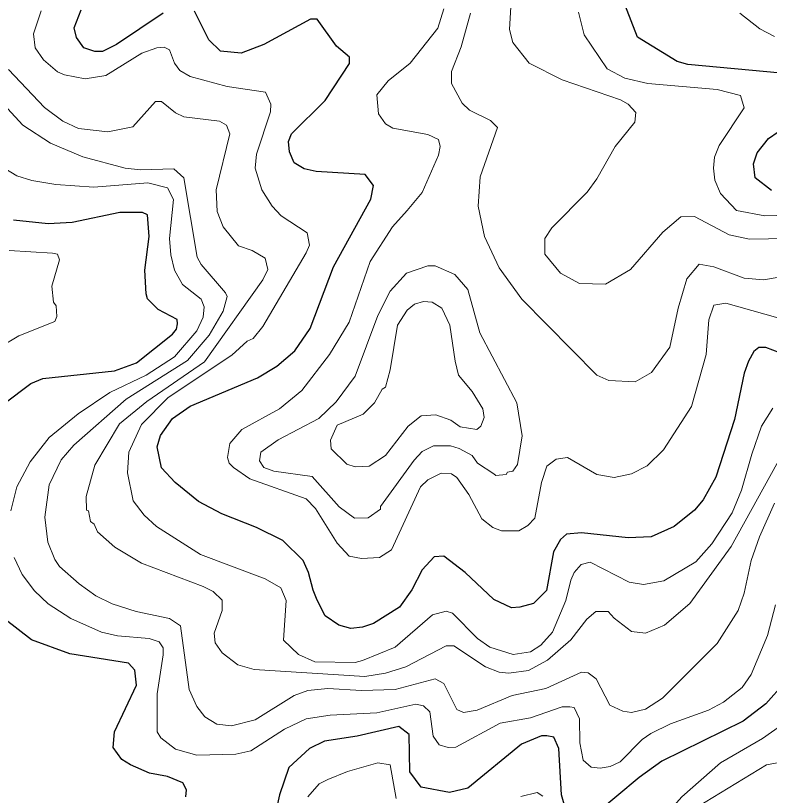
# Model space of a CAD drawing. Extents: x 423 to 448.8, y 7456.3 to 7484.
# Drawn here: x 427.342 to 428.418, y 7464.448 to 7465.561 of the extents above; entities that cross this region are included whole.
import ezdxf

# ---------------------------------------------------------------- set-up
doc = ezdxf.new("R2010")
doc.units = 0
doc.header["$LTSCALE"] = 0.032
doc.layers.add('1', color=7, linetype='Continuous', lineweight=25)
doc.layers.add('2', color=7, linetype='Continuous', lineweight=13)

msp = doc.modelspace()

# ---------------------------------------------------------------- linework, layer by layer
at = {"layer": '1'}
for points in [[(428.4344, 7465.4785), (428.3013, 7465.4909), (428.2859, 7465.4955), (428.2294, 7465.5303), (428.2116, 7465.5768)], [(427.5526, 7465.5644), (427.4861, 7465.5195), (427.466, 7465.5094), (427.4552, 7465.5094), (427.4397, 7465.5149), (427.4289, 7465.5296), (427.4258, 7465.5435), (427.4358, 7465.569)], [(427.7668, 7464.7412), (427.7599, 7464.7662), (427.7522, 7464.7832), (427.7235, 7464.8118), (427.6857, 7464.8304), (427.6362, 7464.8497), (427.6029, 7464.8675), (427.5696, 7464.8945), (427.5503, 7464.9154), (427.5441, 7464.9456), (427.5487, 7464.9618), (427.5658, 7464.9858), (427.5913, 7465.0036), (427.6872, 7465.0438), (427.715, 7465.0608), (427.7406, 7465.0825), (427.7622, 7465.1142), (427.7955, 7465.2024), (427.8488, 7465.2991), (427.8527, 7465.3184), (427.8411, 7465.3339), (427.7708, 7465.3385), (427.7537, 7465.3424), (427.7398, 7465.3509), (427.7328, 7465.3664), (427.7313, 7465.3811), (427.7359, 7465.3919), (427.7839, 7465.4398), (427.8187, 7465.4924), (427.8187, 7465.5017), (427.8001, 7465.5172), (427.7723, 7465.5558), (427.763, 7465.5558), (427.6965, 7465.5195), (427.664, 7465.5071), (427.6346, 7465.5102), (427.6176, 7465.5265), (427.5975, 7465.5674)], [(428.4205, 7465.3115), (428.3972, 7465.3293), (428.3949, 7465.3494), (428.4003, 7465.3648), (428.4165, 7465.3857), (428.4854, 7465.4329)], [(427.3252, 7465.0067), (427.3639, 7465.0361), (427.3809, 7465.0431), (427.483, 7465.0539), (427.5147, 7465.0655), (427.5658, 7465.1065), (427.5715, 7465.1136), (427.5731, 7465.121), (427.5727, 7465.1274), (427.5457, 7465.1413), (427.5302, 7465.1567), (427.5286, 7465.1637), (427.5263, 7465.1978), (427.5325, 7465.2457), (427.5302, 7465.2767), (427.5232, 7465.2797), (427.4908, 7465.2797), (427.4227, 7465.2658), (427.3887, 7465.2635), (427.3392, 7465.2689)], [(428.4328, 7465.0794), (428.4127, 7465.0872), (428.4026, 7465.0872), (428.3957, 7465.0817), (428.388, 7465.0678), (428.3818, 7465.0508), (428.3679, 7464.9843), (428.3415, 7464.9023), (428.323, 7464.8698), (428.3106, 7464.8551), (428.282, 7464.8319), (428.2488, 7464.8172), (428.2163, 7464.8157), (428.1497, 7464.8226), (428.128, 7464.8211), (428.1196, 7464.8134), (428.1095, 7464.7955), (428.0995, 7464.7406), (428.0809, 7464.7221), (428.0616, 7464.7167), (428.0499, 7464.7159), (428.0244, 7464.7275), (427.9834, 7464.7661), (427.9533, 7464.7893), (427.9393, 7464.7886), (427.9223, 7464.77), (427.9076, 7464.7414), (427.8899, 7464.7166), (427.8527, 7464.6935), (427.8373, 7464.688), (427.8203, 7464.6865), (427.8032, 7464.6911), (427.7839, 7464.7043), (427.7723, 7464.7267), (427.7668, 7464.7412)], [(427.4196, 7464.6501), (427.3647, 7464.6703), (427.3268, 7464.6996)], [(427.5849, 7464.4461), (427.5859, 7464.456), (427.5805, 7464.4661), (427.5588, 7464.4753), (427.5333, 7464.48), (427.5062, 7464.4916), (427.4938, 7464.4993), (427.4815, 7464.5163), (427.483, 7464.5388), (427.5147, 7464.6053), (427.5124, 7464.6269), (427.5031, 7464.637), (427.4196, 7464.6501)], [(428.4398, 7464.6091), (428.4127, 7464.579), (428.3802, 7464.5542), (428.2642, 7464.497), (428.2317, 7464.4738), (428.1683, 7464.4204)], [(428.1273, 7464.4274), (428.1211, 7464.4491), (428.1172, 7464.5148), (428.1103, 7464.531), (428.1002, 7464.5333), (428.0925, 7464.5333), (428.0639, 7464.521), (427.9873, 7464.4583), (427.961, 7464.4521), (427.9208, 7464.4598), (427.9045, 7464.4815), (427.9037, 7464.5349), (427.8891, 7464.5465), (427.8295, 7464.5326), (427.7831, 7464.5256), (427.7614, 7464.5148), (427.732, 7464.4877), (427.7189, 7464.4491), (427.7034, 7464.381)]]:
    msp.add_lwpolyline(points, dxfattribs=at)
at = {"layer": '2'}
for points in [[(428.1714, 7465.3277), (428.1977, 7465.3741), (428.2255, 7465.4089), (428.2271, 7465.4228), (428.2162, 7465.4344), (428.2054, 7465.4406), (428.1219, 7465.4692), (428.0747, 7465.4932), (428.0515, 7465.5226), (428.0468, 7465.5412), (428.0492, 7465.5814)], [(428.4228, 7465.0005), (428.4065, 7464.975), (428.3926, 7464.9348), (428.3779, 7464.8837), (428.3647, 7464.8513), (428.3354, 7464.8072), (428.3129, 7464.7816), (428.2673, 7464.7545), (428.2379, 7464.7492), (428.2178, 7464.7523), (428.1621, 7464.7808), (428.1489, 7464.7777), (428.1389, 7464.7662), (428.1343, 7464.7554), (428.1273, 7464.726), (428.108, 7464.6811), (428.0917, 7464.6625), (428.077, 7464.6532), (428.0523, 7464.6494), (428.019, 7464.6594), (428.0012, 7464.6718), (427.9657, 7464.7082), (427.9564, 7464.7112), (427.937, 7464.7058), (427.8836, 7464.6594), (427.8373, 7464.6408), (427.8264, 7464.6377), (427.7692, 7464.6385), (427.746, 7464.6494), (427.7243, 7464.6695), (427.7282, 7464.726), (427.7204, 7464.7445), (427.698, 7464.7569), (427.606, 7464.7917), (427.5433, 7464.8319), (427.5256, 7464.8482), (427.5101, 7464.8683), (427.5016, 7464.9085), (427.5039, 7464.9379), (427.5217, 7464.9773), (427.5596, 7465.016), (427.6508, 7465.0763), (427.6725, 7465.0964), (427.681, 7465.1003), (427.6949, 7465.1173), (427.7568, 7465.2225), (427.7614, 7465.2333), (427.7583, 7465.2511), (427.7212, 7465.2751), (427.7081, 7465.289), (427.6934, 7465.3122), (427.6841, 7465.3432), (427.6857, 7465.3633), (427.7057, 7465.4236), (427.7065, 7465.4344), (427.6988, 7465.4515), (427.6439, 7465.4599), (427.5913, 7465.4739), (427.5766, 7465.4824), (427.5688, 7465.4932), (427.5619, 7465.5118), (427.5542, 7465.5156), (427.5434, 7465.5148), (427.5224, 7465.5071), (427.4707, 7465.4754), (427.4413, 7465.4708), (427.4119, 7465.4762), (427.4018, 7465.4808), (427.3817, 7465.4978), (427.3701, 7465.5149), (427.3677, 7465.535), (427.3786, 7465.5675)], [(428.4297, 7465.1297), (428.3555, 7465.1506), (428.3385, 7465.1475), (428.3315, 7465.1266), (428.3276, 7465.0771), (428.3067, 7465.0029), (428.2665, 7464.941), (428.2433, 7464.9185), (428.2209, 7464.9069), (428.1962, 7464.9015), (428.1714, 7464.9061), (428.1296, 7464.9301), (428.1134, 7464.9278), (428.1002, 7464.9178), (428.0925, 7464.8946), (428.0832, 7464.8435), (428.0732, 7464.8334), (428.06, 7464.8257), (428.0353, 7464.8257), (428.0229, 7464.8303), (428.0074, 7464.8427), (427.9888, 7464.8776), (427.9718, 7464.9015), (427.9641, 7464.9069), (427.9494, 7464.9077), (427.9301, 7464.8984), (427.92, 7464.8883), (427.8783, 7464.7987), (427.8612, 7464.7878), (427.8357, 7464.7862), (427.8179, 7464.7894), (427.8009, 7464.8079), (427.77, 7464.8574), (427.7568, 7464.8713), (427.6764, 7464.9), (427.6532, 7464.9162), (427.647, 7464.9224), (427.6446, 7464.9302), (427.6477, 7464.9503), (427.6648, 7464.9704), (427.7189, 7464.9997), (427.7506, 7465.026), (427.7901, 7465.0771), (427.8179, 7465.1235), (427.8481, 7465.2101), (427.8798, 7465.2596), (427.9007, 7465.2828), (427.9223, 7465.3083), (427.9455, 7465.3617), (427.9478, 7465.3741), (427.9455, 7465.3841), (427.9301, 7465.3911), (427.8806, 7465.4004), (427.8697, 7465.4066), (427.8597, 7465.4205), (427.8574, 7465.4476), (427.8736, 7465.4677), (427.9053, 7465.4932), (427.9448, 7465.5427), (427.9533, 7465.5706)], [(428.2263, 7465.0384), (428.1884, 7465.04), (428.1714, 7465.0477), (428.0646, 7465.156), (428.0321, 7465.2009), (428.0113, 7465.2457), (428.002, 7465.289), (428.0051, 7465.3308), (428.0298, 7465.4012), (428.0198, 7465.4112), (427.9896, 7465.4259), (427.9795, 7465.4359), (427.9641, 7465.4638), (427.9641, 7465.4809), (427.978, 7465.5164), (427.9912, 7465.5644)], [(428.4437, 7465.2759), (428.4112, 7465.2751), (428.3709, 7465.2828), (428.3477, 7465.3068), (428.34, 7465.3262), (428.3377, 7465.3432), (428.3392, 7465.3586), (428.3462, 7465.3757), (428.3817, 7465.429), (428.3764, 7465.4468), (428.3431, 7465.4553), (428.2441, 7465.4638), (428.2116, 7465.4716), (428.1861, 7465.4847), (428.1536, 7465.5335), (428.1451, 7465.5659)], [(428.3756, 7465.5644), (428.4042, 7465.5419), (428.4251, 7465.5311)], [(427.4459, 7464.8543), (427.4435, 7464.8551), (427.4428, 7464.8745), (427.4551, 7464.9193), (427.4906, 7464.9783), (427.5296, 7465.0101), (427.6118, 7465.0666), (427.6949, 7465.1838), (427.7019, 7465.1985), (427.698, 7465.2147), (427.6795, 7465.2256), (427.6601, 7465.2325), (427.6385, 7465.2596), (427.6299, 7465.2813), (427.6284, 7465.3122), (427.6477, 7465.3919), (427.6431, 7465.4043), (427.6331, 7465.4104), (427.582, 7465.4166), (427.5704, 7465.4221), (427.5503, 7465.4383), (427.5418, 7465.4383), (427.5093, 7465.402), (427.4737, 7465.395), (427.432, 7465.3996), (427.4095, 7465.4104), (427.3832, 7465.4298), (427.3322, 7465.4839)], [(428.1497, 7464.6238), (428.0987, 7464.6006), (428.0507, 7464.5906), (428.0005, 7464.5697), (427.9811, 7464.5666), (427.9718, 7464.5705), (427.9532, 7464.6076), (427.9409, 7464.6145), (427.8837, 7464.5991), (427.8357, 7464.5976), (427.7878, 7464.6007), (427.7591, 7464.5976), (427.7398, 7464.5906), (427.6841, 7464.5558), (427.6501, 7464.5473), (427.6292, 7464.5496), (427.6122, 7464.5604), (427.6006, 7464.5751), (427.5898, 7464.5991), (427.5774, 7464.6903), (427.5619, 7464.7004), (427.514, 7464.7105), (427.4799, 7464.7213), (427.4567, 7464.7329), (427.4327, 7464.7499), (427.4049, 7464.7747), (427.3979, 7464.7847), (427.3879, 7464.8095), (427.384, 7464.8451), (427.3902, 7464.8915), (427.4072, 7464.9271), (427.425, 7464.9479), (427.5, 7465.0136), (427.5874, 7465.0686), (427.6184, 7465.105), (427.6385, 7465.139), (427.6439, 7465.1599), (427.6416, 7465.1652), (427.6067, 7465.2055), (427.6013, 7465.2163), (427.582, 7465.3292), (427.5681, 7465.3424), (427.5202, 7465.3408), (427.4985, 7465.3431), (427.4382, 7465.3594), (427.3918, 7465.3787), (427.3523, 7465.4043), (427.3306, 7465.4282)], [(427.3353, 7464.8544), (427.3438, 7464.8884), (427.3631, 7464.9239), (427.3902, 7464.9588), (427.4312, 7464.9928), (427.4768, 7465.0229), (427.5286, 7465.0477), (427.5689, 7465.074), (427.6005, 7465.1111), (427.6098, 7465.1305), (427.6114, 7465.1452), (427.6067, 7465.156), (427.5804, 7465.1769), (427.5688, 7465.1978), (427.5634, 7465.2194), (427.5619, 7465.2426), (427.5673, 7465.2983), (427.5588, 7465.3153), (427.531, 7465.3223), (427.4536, 7465.3161), (427.3995, 7465.3199), (427.3655, 7465.3254), (427.3438, 7465.3323), (427.3129, 7465.3509)], [(428.4437, 7465.2426), (428.3895, 7465.2418), (428.3601, 7465.248), (428.3106, 7465.2743), (428.2913, 7465.2736), (428.2658, 7465.2519), (428.2193, 7465.1985), (428.1838, 7465.1777), (428.1467, 7465.1784), (428.1196, 7465.1931), (428.0971, 7465.2202), (428.0971, 7465.2426), (428.1072, 7465.2581), (428.1575, 7465.3091), (428.1714, 7465.3277)], [(427.3191, 7465.0879), (427.3469, 7465.1041), (427.3979, 7465.1243), (427.401, 7465.1313), (427.4002, 7465.1467), (427.3964, 7465.1521), (427.394, 7465.1746), (427.4049, 7465.2125), (427.4018, 7465.2202), (427.3949, 7465.2217), (427.333, 7465.2256)], [(428.4529, 7465.1916), (428.4096, 7465.1838), (428.3818, 7465.1861), (428.3385, 7465.2024), (428.3176, 7465.2062), (428.2998, 7465.1854), (428.2874, 7465.1436), (428.2758, 7465.0879), (428.2495, 7465.0516), (428.2263, 7465.0384)], [(428.4382, 7464.9394), (428.3632, 7464.8033), (428.3044, 7464.7221), (428.2681, 7464.6911), (428.241, 7464.6795), (428.2209, 7464.6818), (428.1962, 7464.7012), (428.1876, 7464.7105), (428.1698, 7464.7105), (428.1574, 7464.6997), (428.1343, 7464.6703), (428.101, 7464.6409), (428.0739, 7464.6261), (428.0461, 7464.6223), (428.0322, 7464.6239), (428.0128, 7464.6316), (427.9672, 7464.6617), (427.9564, 7464.6617), (427.8991, 7464.6316), (427.8698, 7464.6223), (427.8404, 7464.6177), (427.6826, 7464.6277), (427.6593, 7464.6346), (427.6369, 7464.6517), (427.6268, 7464.6656), (427.6253, 7464.6796), (427.6369, 7464.712), (427.6369, 7464.7267), (427.6238, 7464.7391), (427.6099, 7464.746), (427.5217, 7464.7793), (427.4838, 7464.8025), (427.459, 7464.8242), (427.4544, 7464.835), (427.449, 7464.8388), (427.4459, 7464.8543)], [(428.4251, 7464.8652), (428.4034, 7464.8172), (428.3918, 7464.7832), (428.3818, 7464.7368), (428.3732, 7464.712), (428.3431, 7464.6648), (428.265, 7464.5867), (428.241, 7464.5712), (428.2209, 7464.5666), (428.2085, 7464.5682), (428.1899, 7464.5767), (428.1706, 7464.6146), (428.159, 7464.6231), (428.1497, 7464.6238)], [(427.4877, 7464.6757), (427.4645, 7464.6811), (427.4211, 7464.7004), (427.3886, 7464.7213), (427.3693, 7464.7399), (427.3515, 7464.7631), (427.3399, 7464.7878)], [(428.4266, 7464.7198), (428.415, 7464.6765), (428.3918, 7464.6208), (428.3787, 7464.6022), (428.3524, 7464.5813), (428.3307, 7464.5697), (428.2766, 7464.5504), (428.2487, 7464.5364), (428.2363, 7464.5279), (428.2046, 7464.4962), (428.1907, 7464.4893), (428.176, 7464.4869), (428.1636, 7464.4885), (428.152, 7464.4986), (428.1474, 7464.5233), (428.1466, 7464.5573), (428.1389, 7464.5736), (428.1327, 7464.5744), (428.1219, 7464.5744), (428.077, 7464.5589), (428.0337, 7464.5512), (427.9703, 7464.5171), (427.9595, 7464.5163), (427.9463, 7464.5202), (427.9378, 7464.5326), (427.9332, 7464.5674), (427.9239, 7464.5759), (427.9131, 7464.5782), (427.8574, 7464.5658), (427.7909, 7464.5627), (427.7568, 7464.5573), (427.7259, 7464.5426), (427.6779, 7464.5117), (427.6563, 7464.507), (427.6006, 7464.5055), (427.5704, 7464.514), (427.5495, 7464.5302), (427.5441, 7464.5387), (427.5441, 7464.5929), (427.5526, 7464.6486), (427.5526, 7464.6586), (427.5472, 7464.6672), (427.5325, 7464.6718), (427.4877, 7464.6757)], [(428.4545, 7464.562), (428.408, 7464.5295), (428.3478, 7464.4947), (428.2928, 7464.446), (428.2356, 7464.3818), (428.2101, 7464.3639), (428.1946, 7464.3578)], [(427.8852, 7464.4436), (427.8767, 7464.4916), (427.8589, 7464.4947), (427.8156, 7464.4823), (427.7878, 7464.4707), (427.7754, 7464.4645), (427.7591, 7464.446)], [(428.3153, 7464.432), (428.4135, 7464.4916), (428.4622, 7464.5008)], [(428.0945, 7464.4472), (428.0863, 7464.4521), (428.0631, 7464.4467)]]:
    msp.add_lwpolyline(points, dxfattribs=at)
for points in [[(428.0573, 7465.0082), (428.0043, 7465.108), (427.9873, 7465.1699), (427.9688, 7465.1916), (427.9409, 7465.204), (427.9301, 7465.204), (427.8999, 7465.1931), (427.8767, 7465.1676), (427.8589, 7465.1328), (427.8264, 7465.0462), (427.7993, 7465.0098), (427.7746, 7464.9858), (427.7166, 7464.9556), (427.6919, 7464.9379), (427.6903, 7464.9255), (427.6965, 7464.9162), (427.7104, 7464.9108), (427.7653, 7464.903), (427.804, 7464.8597), (427.8256, 7464.8435), (427.845, 7464.8443), (427.8628, 7464.8566), (427.8628, 7464.8605), (427.9107, 7464.9263), (427.9223, 7464.9386), (427.9386, 7464.9471), (427.9626, 7464.9471), (427.9749, 7464.9433), (427.9935, 7464.9332), (428.0012, 7464.9224), (428.0244, 7464.9069), (428.0275, 7464.9046), (428.0422, 7464.9061), (428.0438, 7464.9092), (428.0515, 7464.9108), (428.0585, 7464.9201), (428.0647, 7464.9611)], [(427.9695, 7465.0678), (427.9618, 7465.1189), (427.9502, 7465.1436), (427.9363, 7465.1521), (427.9239, 7465.1529), (427.9115, 7465.149), (427.9006, 7465.1405), (427.8868, 7465.1189), (427.8767, 7465.0555), (427.8697, 7465.0307), (427.8651, 7465.0276), (427.8542, 7465.0083), (427.838, 7464.992), (427.8009, 7464.9766), (427.7916, 7464.9549), (427.7924, 7464.9425), (427.8148, 7464.9209), (427.8264, 7464.917), (427.8465, 7464.9177), (427.8698, 7464.9332), (427.9022, 7464.975), (427.9208, 7464.9897), (427.9417, 7464.9912), (427.9633, 7464.9835), (427.9764, 7464.9742), (428.0004, 7464.9703), (428.0058, 7464.975), (428.0105, 7464.9874), (428.0089, 7464.9998), (427.9935, 7465.0245), (427.9741, 7465.0477)]]:
    msp.add_lwpolyline(points, close=True, dxfattribs=at)

doc.saveas('drawing.dxf')
